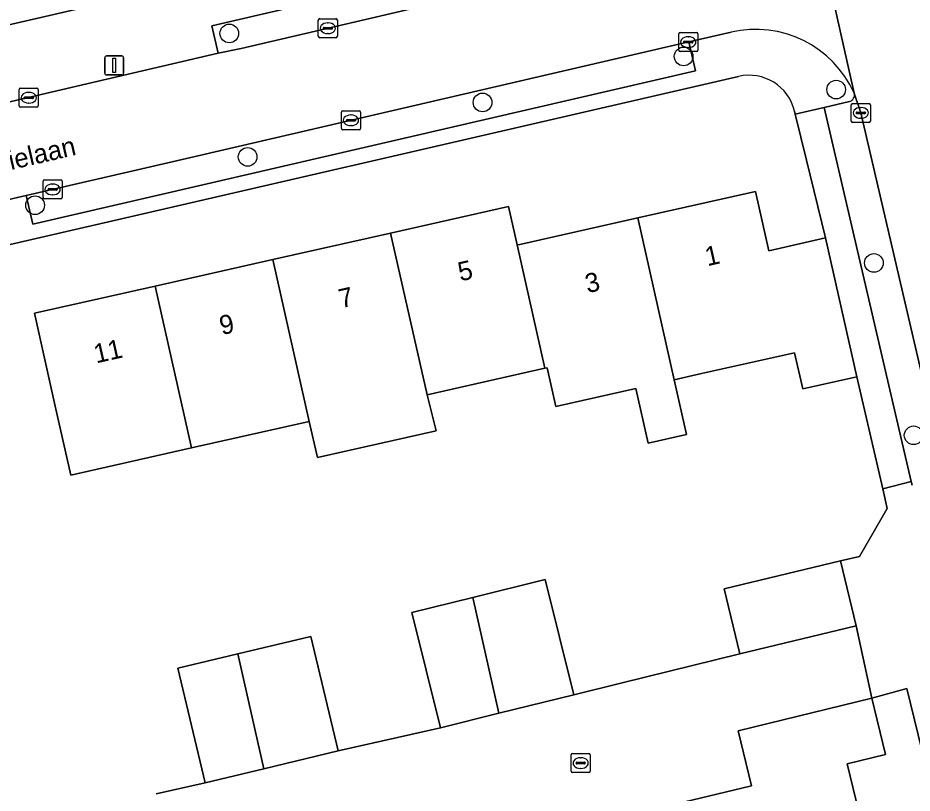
# Model space of a CAD drawing. Extents: x 158455 to 159797, y 387218 to 388672.
# Drawn here: x 159447.1 to 159493.98, y 388083.16 to 388123.82 of the extents above; entities that cross this region are included whole.
import ezdxf

# ---------------------------------------------------------------- set-up
doc = ezdxf.new("R2010")
doc.units = 0
for name, color, linetype in [('IMGEO_Boom', 7, 'Continuous'), ('IMGEO_Erf', 7, 'Continuous'), ('IMGEO_Kolk', 7, 'Continuous'), ('IMGEO_Lichtmast', 7, 'Continuous'), ('IMGEO_Muur', 7, 'Continuous'), ('IMGEO_Openbare_ruimte_label', 7, 'Continuous'), ('IMGEO_Pand', 7, 'Continuous'), ('IMGEO_Pand_nummerreeks', 7, 'Continuous'), ('IMGEO_Parkeervlak_open', 7, 'Continuous'), ('IMGEO_Rijbaan_lokaal_open', 7, 'Continuous'), ('IMGEO_Voetpad_open', 7, 'Continuous')]:
    doc.layers.add(name, color=color, linetype=linetype)

msp = doc.modelspace()

# ---------------------------------------------------------------- linework, layer by layer
at = {"layer": 'IMGEO_Boom'}
for centre in [(159458.181, 388123.001), (159481.999, 388121.795), (159489.997, 388120.055), (159471.46, 388119.383), (159459.144, 388116.526), (159448.002, 388113.991), (159491.976, 388110.964), (159494.056, 388101.924)]:
    msp.add_circle(centre, 0.489, dxfattribs=at)
at = {"layer": 'IMGEO_Erf'}
msp.add_lwpolyline([(159453.386, 388125.031), (159451.445, 388133.431), (159449.824, 388133.057), (159450.494, 388130.154), (159446.843, 388129.312), (159447.432, 388126.759), (159444.972, 388126.191), (159442.517, 388125.625), (159441.918, 388128.218), (159438.12, 388127.342), (159434.322, 388126.466), (159434.913, 388123.907), (159432.425, 388123.333), (159429.933, 388122.758), (159429.322, 388125.411), (159425.442, 388124.516), (159424.947, 388126.661), (159423.401, 388126.305), (159425.2, 388118.519)], close=True, dxfattribs=at)
for points in [[(159484.875, 388120.742), (159443.947, 388111.299), (159437.332, 388109.772), (159422.425, 388106.333), (159416.855, 388097.261), (159417.201, 388095.838), (159430.095, 388042.806)], [(159491.079, 388104.997), (159488.245, 388104.359), (159487.817, 388106.258), (159482.94, 388105.16), (159481.504, 388104.837), (159482.152, 388101.961), (159480.139, 388101.508), (159479.491, 388104.384), (159475.303, 388103.44), (159474.847, 388105.465), (159474.729, 388105.438), (159468.552, 388104.047), (159469.033, 388102.166), (159462.801, 388100.763), (159462.375, 388102.656), (159456.2, 388101.265), (159449.874, 388099.84), (159449.062, 388103.447), (159447.963, 388108.324), (159454.289, 388109.749), (159460.465, 388111.14), (159466.641, 388112.531), (159472.818, 388113.923), (159473.272, 388111.906), (159473.42, 388111.939), (159479.592, 388113.329), (159485.765, 388114.719), (159486.467, 388111.604), (159489.44, 388112.273), (159488.445, 388116.349), (159487.855, 388118.769), (159487.819, 388118.918)], [(159454.345, 388083.125), (159456.92, 388083.7), (159455.482, 388089.707), (159458.633, 388090.462), (159462.456, 388091.377), (159463.894, 388085.37), (159469.252, 388086.584), (159467.753, 388092.628), (159470.946, 388093.42), (159474.738, 388094.361), (159476.237, 388088.316), (159478.776, 388088.944), (159484.94, 388090.469), (159484.124, 388093.876), (159490.232, 388095.339), (159491.215, 388095.575), (159492.675, 388098.079), (159492.436, 388099.115), (159491.079, 388104.997)], [(159498.644, 388068.426), (159493.706, 388088.644), (159491.864, 388088.133), (159492.582, 388085.178), (159490.572, 388084.69), (159492.09, 388078.44)]]:
    msp.add_lwpolyline(points, dxfattribs=at)
msp.add_arc((159485.429, 388118.349), 2.457, 13.4024, 103.0358, dxfattribs=at)
at = {"layer": 'IMGEO_Kolk'}
for p, q in [((159462.923, 388123.775), (159463.775, 388123.775)), ((159462.848, 388122.849), (159462.848, 388123.701)), ((159463.107, 388123.269), (159463.107, 388123.281)), ((159463.15, 388123.318), (159463.548, 388123.318)), ((159463.336, 388123.555), (159463.361, 388123.555)), ((159463.591, 388123.281), (159463.591, 388123.269)), ((159463.849, 388123.701), (159463.849, 388122.849)), ((159463.545, 388123.232), (159463.147, 388123.232)), ((159463.359, 388122.995), (159463.334, 388122.995)), ((159481.743, 388122.123), (159481.743, 388122.975)), ((159481.818, 388123.049), (159482.67, 388123.049)), ((159482.231, 388122.829), (159482.256, 388122.829)), ((159482.744, 388122.975), (159482.744, 388122.123)), ((159463.775, 388122.775), (159462.923, 388122.775)), ((159482.002, 388122.543), (159482.002, 388122.555)), ((159482.44, 388122.506), (159482.042, 388122.506)), ((159482.045, 388122.592), (159482.443, 388122.592)), ((159482.486, 388122.555), (159482.486, 388122.543)), ((159482.67, 388122.049), (159481.818, 388122.049)), ((159482.254, 388122.269), (159482.229, 388122.269)), ((159447.167, 388119.204), (159447.167, 388120.056)), ((159447.242, 388120.13), (159448.094, 388120.13)), ((159448.168, 388120.056), (159448.168, 388119.204)), ((159447.426, 388119.624), (159447.426, 388119.636)), ((159447.864, 388119.587), (159447.466, 388119.587)), ((159447.469, 388119.673), (159447.867, 388119.673)), ((159447.655, 388119.91), (159447.68, 388119.91)), ((159447.91, 388119.636), (159447.91, 388119.624)), ((159448.094, 388119.13), (159447.242, 388119.13)), ((159447.678, 388119.35), (159447.653, 388119.35)), ((159490.789, 388118.407), (159490.789, 388119.259)), ((159490.864, 388119.333), (159491.716, 388119.333)), ((159491.277, 388119.113), (159491.302, 388119.113)), ((159491.79, 388119.259), (159491.79, 388118.407)), ((159464.059, 388118.018), (159464.059, 388118.87)), ((159464.134, 388118.944), (159464.986, 388118.944)), ((159464.547, 388118.724), (159464.572, 388118.724)), ((159465.06, 388118.87), (159465.06, 388118.018)), ((159491.048, 388118.827), (159491.048, 388118.839)), ((159491.486, 388118.79), (159491.088, 388118.79)), ((159491.091, 388118.876), (159491.489, 388118.876)), ((159491.532, 388118.839), (159491.532, 388118.827)), ((159464.318, 388118.438), (159464.318, 388118.45)), ((159464.756, 388118.401), (159464.358, 388118.401)), ((159464.361, 388118.487), (159464.759, 388118.487)), ((159464.57, 388118.164), (159464.545, 388118.164)), ((159464.802, 388118.45), (159464.802, 388118.438)), ((159491.716, 388118.333), (159490.864, 388118.333)), ((159491.3, 388118.553), (159491.275, 388118.553)), ((159464.986, 388117.944), (159464.134, 388117.944)), ((159448.495, 388115.32), (159449.347, 388115.32)), ((159448.42, 388114.394), (159448.42, 388115.246)), ((159448.722, 388114.863), (159449.12, 388114.863)), ((159448.908, 388115.1), (159448.933, 388115.1)), ((159449.421, 388115.246), (159449.421, 388114.394)), ((159448.679, 388114.814), (159448.679, 388114.826)), ((159449.117, 388114.777), (159448.719, 388114.777)), ((159448.931, 388114.54), (159448.906, 388114.54)), ((159449.163, 388114.826), (159449.163, 388114.814)), ((159449.347, 388114.32), (159448.495, 388114.32)), ((159476.102, 388084.308), (159476.102, 388085.16)), ((159476.177, 388085.234), (159477.029, 388085.234)), ((159476.59, 388085.014), (159476.615, 388085.014)), ((159477.103, 388085.16), (159477.103, 388084.308)), ((159476.361, 388084.728), (159476.361, 388084.74)), ((159476.799, 388084.691), (159476.401, 388084.691)), ((159476.404, 388084.777), (159476.802, 388084.777)), ((159476.613, 388084.454), (159476.588, 388084.454)), ((159476.845, 388084.74), (159476.845, 388084.728)), ((159477.029, 388084.234), (159476.177, 388084.234))]:
    msp.add_line(p, q, dxfattribs=at)
for points in [[(159462.923, 388123.775), (159463.775, 388123.775)], [(159462.848, 388122.849), (159462.848, 388123.701)], [(159463.849, 388123.701), (159463.849, 388122.849)], [(159481.743, 388122.123), (159481.743, 388122.975)], [(159481.818, 388123.049), (159482.67, 388123.049)], [(159482.744, 388122.975), (159482.744, 388122.123)], [(159463.775, 388122.775), (159462.923, 388122.775)], [(159482.67, 388122.049), (159481.818, 388122.049)], [(159447.167, 388119.204), (159447.167, 388120.056)], [(159447.242, 388120.13), (159448.094, 388120.13)], [(159448.168, 388120.056), (159448.168, 388119.204)], [(159448.094, 388119.13), (159447.242, 388119.13)], [(159490.789, 388118.407), (159490.789, 388119.259)], [(159490.864, 388119.333), (159491.716, 388119.333)], [(159491.79, 388119.259), (159491.79, 388118.407)], [(159464.059, 388118.018), (159464.059, 388118.87)], [(159464.134, 388118.944), (159464.986, 388118.944)], [(159465.06, 388118.87), (159465.06, 388118.018)], [(159491.716, 388118.333), (159490.864, 388118.333)], [(159464.986, 388117.944), (159464.134, 388117.944)], [(159448.495, 388115.32), (159449.347, 388115.32)], [(159448.42, 388114.394), (159448.42, 388115.246)], [(159449.421, 388115.246), (159449.421, 388114.394)], [(159449.347, 388114.32), (159448.495, 388114.32)], [(159476.102, 388084.308), (159476.102, 388085.16)], [(159476.177, 388085.234), (159477.029, 388085.234)], [(159477.103, 388085.16), (159477.103, 388084.308)], [(159477.029, 388084.234), (159476.177, 388084.234)]]:
    msp.add_lwpolyline(points, dxfattribs=at)
for centre, radius, start, end in [((159462.925, 388123.699), 0.0765, 91.552, 178.448), ((159462.925, 388123.699), 0.0765, 91.552, 178.448), ((159463.773, 388123.699), 0.0765, 1.552, 88.448), ((159463.773, 388123.699), 0.0765, 1.552, 88.448), ((159463.147, 388123.278), 0.0403, 85.8775, 175.7526), ((159463.552, 388123.28), 0.0386, 1.7309, 96.639), ((159462.925, 388122.851), 0.0765, 181.552, 268.448), ((159462.925, 388122.851), 0.0765, 181.552, 268.448), ((159463.144, 388123.268), 0.0366, 178.938, 274.7102), ((159463.548, 388123.275), 0.043, 264.8664, 352.4533), ((159463.773, 388122.851), 0.0765, 271.552, 358.448), ((159463.773, 388122.851), 0.0765, 271.552, 358.448), ((159481.82, 388122.973), 0.0765, 91.552, 178.448), ((159481.82, 388122.973), 0.0765, 91.552, 178.448), ((159482.668, 388122.973), 0.0765, 1.552, 88.448), ((159482.668, 388122.973), 0.0765, 1.552, 88.448), ((159482.042, 388122.552), 0.0403, 85.8775, 175.7526), ((159482.039, 388122.542), 0.0366, 178.938, 274.7102), ((159482.443, 388122.549), 0.043, 264.8664, 352.4533), ((159482.447, 388122.554), 0.0386, 1.7309, 96.639), ((159481.82, 388122.125), 0.0765, 181.552, 268.448), ((159481.82, 388122.125), 0.0765, 181.552, 268.448), ((159482.668, 388122.125), 0.0765, 271.552, 358.448), ((159482.668, 388122.125), 0.0765, 271.552, 358.448), ((159447.244, 388120.054), 0.0765, 91.552, 178.448), ((159447.244, 388120.054), 0.0765, 91.552, 178.448), ((159448.092, 388120.054), 0.0765, 1.552, 88.448), ((159448.092, 388120.054), 0.0765, 1.552, 88.448), ((159447.466, 388119.633), 0.0403, 85.8775, 175.7526), ((159447.463, 388119.623), 0.0366, 178.938, 274.7102), ((159447.867, 388119.63), 0.043, 264.8664, 352.4533), ((159447.871, 388119.635), 0.0386, 1.7309, 96.639), ((159447.244, 388119.206), 0.0765, 181.552, 268.448), ((159447.244, 388119.206), 0.0765, 181.552, 268.448), ((159448.092, 388119.206), 0.0765, 271.552, 358.448), ((159448.092, 388119.206), 0.0765, 271.552, 358.448), ((159490.866, 388119.257), 0.0765, 91.552, 178.448), ((159490.866, 388119.257), 0.0765, 91.552, 178.448), ((159491.714, 388119.257), 0.0765, 1.552, 88.448), ((159491.714, 388119.257), 0.0765, 1.552, 88.448), ((159464.136, 388118.868), 0.0765, 91.552, 178.448), ((159464.136, 388118.868), 0.0765, 91.552, 178.448), ((159464.984, 388118.868), 0.0765, 1.552, 88.448), ((159464.984, 388118.868), 0.0765, 1.552, 88.448), ((159491.088, 388118.836), 0.0403, 85.8775, 175.7526), ((159491.085, 388118.826), 0.0366, 178.938, 274.7102), ((159491.489, 388118.833), 0.043, 264.8664, 352.4533), ((159491.493, 388118.838), 0.0386, 1.7309, 96.639), ((159464.358, 388118.447), 0.0403, 85.8775, 175.7526), ((159464.355, 388118.437), 0.0366, 178.938, 274.7102), ((159464.759, 388118.444), 0.043, 264.8664, 352.4533), ((159464.763, 388118.449), 0.0386, 1.7309, 96.639), ((159490.866, 388118.409), 0.0765, 181.552, 268.448), ((159490.866, 388118.409), 0.0765, 181.552, 268.448), ((159491.714, 388118.409), 0.0765, 271.552, 358.448), ((159491.714, 388118.409), 0.0765, 271.552, 358.448), ((159464.136, 388118.02), 0.0765, 181.552, 268.448), ((159464.136, 388118.02), 0.0765, 181.552, 268.448), ((159464.984, 388118.02), 0.0765, 271.552, 358.448), ((159464.984, 388118.02), 0.0765, 271.552, 358.448), ((159448.497, 388115.244), 0.0765, 91.552, 178.448), ((159448.497, 388115.244), 0.0765, 91.552, 178.448), ((159449.345, 388115.244), 0.0765, 1.552, 88.448), ((159449.345, 388115.244), 0.0765, 1.552, 88.448), ((159448.719, 388114.823), 0.0403, 85.8775, 175.7526), ((159449.124, 388114.825), 0.0386, 1.7309, 96.639), ((159448.497, 388114.396), 0.0765, 181.552, 268.448), ((159448.497, 388114.396), 0.0765, 181.552, 268.448), ((159448.716, 388114.813), 0.0366, 178.938, 274.7102), ((159449.12, 388114.82), 0.043, 264.8664, 352.4533), ((159449.345, 388114.396), 0.0765, 271.552, 358.448), ((159449.345, 388114.396), 0.0765, 271.552, 358.448), ((159476.179, 388085.158), 0.0765, 91.552, 178.448), ((159476.179, 388085.158), 0.0765, 91.552, 178.448), ((159477.027, 388085.158), 0.0765, 1.552, 88.448), ((159477.027, 388085.158), 0.0765, 1.552, 88.448), ((159476.401, 388084.737), 0.0403, 85.8775, 175.7526), ((159476.398, 388084.727), 0.0366, 178.938, 274.7102), ((159476.802, 388084.734), 0.043, 264.8664, 352.4533), ((159476.806, 388084.739), 0.0386, 1.7309, 96.639), ((159476.179, 388084.31), 0.0765, 181.552, 268.448), ((159476.179, 388084.31), 0.0765, 181.552, 268.448), ((159477.027, 388084.31), 0.0765, 271.552, 358.448), ((159477.027, 388084.31), 0.0765, 271.552, 358.448)]:
    msp.add_arc(centre, radius, start, end, dxfattribs=at)
for centre, major_axis, ratio, start_param, end_param in [((159463.335, 388123.275), (-0.387, 0.002), 0.722429, 4.712389, 7.853982), ((159463.36, 388123.275), (-0.39, 0.002), 0.717154, 1.570796, 4.712389), ((159482.23, 388122.549), (-0.387, 0.002), 0.722429, 4.712389, 7.853982), ((159482.255, 388122.549), (-0.39, 0.002), 0.717154, 1.570796, 4.712389), ((159447.654, 388119.63), (-0.387, 0.002), 0.722429, 4.712389, 7.853982), ((159447.679, 388119.63), (-0.39, 0.002), 0.717154, 1.570796, 4.712389), ((159491.276, 388118.833), (-0.387, 0.002), 0.722429, 4.712389, 7.853982), ((159491.301, 388118.833), (-0.39, 0.002), 0.717154, 1.570796, 4.712389), ((159464.546, 388118.444), (-0.387, 0.002), 0.722429, 4.712389, 7.853982), ((159464.571, 388118.444), (-0.39, 0.002), 0.717154, 1.570796, 4.712389), ((159448.907, 388114.82), (-0.387, 0.002), 0.722429, 4.712389, 7.853982), ((159448.932, 388114.82), (-0.39, 0.002), 0.717154, 1.570796, 4.712389), ((159476.589, 388084.734), (-0.387, 0.002), 0.722429, 4.712389, 7.853982), ((159476.614, 388084.734), (-0.39, 0.002), 0.717154, 1.570796, 4.712389)]:
    msp.add_ellipse(centre, major_axis=major_axis, ratio=ratio, start_param=start_param, end_param=end_param, dxfattribs=at)
at = {"layer": 'IMGEO_Lichtmast'}
for p, q in [((159451.651, 388120.925), (159451.651, 388121.725)), ((159451.651, 388121.725), (159451.651, 388120.925)), ((159451.751, 388121.825), (159452.541, 388121.825)), ((159452.541, 388121.825), (159451.751, 388121.825)), ((159452.641, 388121.725), (159452.641, 388120.925)), ((159452.641, 388120.925), (159452.641, 388121.725)), ((159452.541, 388120.825), (159451.751, 388120.825)), ((159451.751, 388120.825), (159452.541, 388120.825))]:
    msp.add_line(p, q, dxfattribs=at)
msp.add_lwpolyline([(159452.071, 388121.7), (159452.221, 388121.7), (159452.221, 388120.95), (159452.071, 388120.95), (159452.071, 388121.7)], dxfattribs=at)
for centre, start, end in [((159451.751, 388121.725), 90, 180), ((159451.751, 388121.725), 90, 180), ((159452.541, 388121.725), 0, 90), ((159452.541, 388121.725), 360, 90), ((159451.751, 388120.925), 180, 270), ((159451.751, 388120.925), 180, 270), ((159452.541, 388120.925), 270, 0), ((159452.541, 388120.925), 270, 0)]:
    msp.add_arc(centre, 0.1, start, end, dxfattribs=at)
at = {"layer": 'IMGEO_Muur'}
for points in [[(159491.079, 388104.997), (159492.436, 388099.115)], [(159492.436, 388099.115), (159492.675, 388098.079), (159491.215, 388095.575), (159490.232, 388095.339)], [(159478.776, 388088.944), (159484.94, 388090.469)]]:
    msp.add_lwpolyline(points, dxfattribs=at)
at = {"layer": 'IMGEO_Pand'}
for points in [[(159481.504, 388104.837), (159482.94, 388105.16), (159487.817, 388106.258), (159488.245, 388104.359), (159491.079, 388104.997), (159489.44, 388112.273), (159486.467, 388111.604), (159485.765, 388114.719), (159479.592, 388113.329)], [(159473.272, 388111.906), (159472.818, 388113.923), (159466.641, 388112.531), (159468.552, 388104.047), (159474.729, 388105.438)], [(159479.592, 388113.329), (159473.42, 388111.939), (159473.272, 388111.906), (159474.729, 388105.438), (159474.847, 388105.465), (159475.303, 388103.44), (159479.491, 388104.384), (159480.139, 388101.508), (159482.152, 388101.961), (159481.504, 388104.837)], [(159462.375, 388102.656), (159462.801, 388100.763), (159469.033, 388102.166), (159468.552, 388104.047), (159466.641, 388112.531), (159460.465, 388111.14)], [(159462.375, 388102.656), (159460.465, 388111.14), (159454.289, 388109.749), (159456.2, 388101.265)], [(159456.2, 388101.265), (159454.289, 388109.749), (159447.963, 388108.324), (159449.062, 388103.447), (159449.874, 388099.84)], [(159484.94, 388090.469), (159491.048, 388091.932), (159490.232, 388095.339), (159484.124, 388093.876)], [(159472.314, 388087.343), (159476.237, 388088.316), (159474.738, 388094.361), (159470.946, 388093.42)], [(159472.314, 388087.343), (159470.946, 388093.42), (159467.753, 388092.628), (159469.252, 388086.584)], [(159459.991, 388084.435), (159463.894, 388085.37), (159462.456, 388091.377), (159458.633, 388090.462)], [(159459.991, 388084.435), (159458.633, 388090.462), (159455.482, 388089.707), (159456.92, 388083.7)], [(159483.537, 388076.36), (159492.09, 388078.44), (159490.572, 388084.69), (159492.582, 388085.178), (159491.864, 388088.133), (159484.864, 388086.432), (159485.565, 388083.547), (159482.001, 388082.681)]]:
    msp.add_lwpolyline(points, close=True, dxfattribs=at)
at = {"layer": 'IMGEO_Parkeervlak_open'}
for points in [[(159457.599, 388121.96), (159458.805, 388122.214), (159470.27, 388124.909), (159469.933, 388126.357), (159457.265, 388123.394)], [(159447.536, 388114.499), (159447.885, 388112.99), (159482.624, 388121.046), (159482.275, 388122.555), (159454.959, 388116.215)]]:
    msp.add_lwpolyline(points, close=True, dxfattribs=at)
for points in [[(159495.049, 388102.704), (159491.292, 388118.83), (159490.942, 388119.868)], [(159490.695, 388119.427), (159489.362, 388119.118), (159493.934, 388099.495), (159493.978, 388099.305)]]:
    msp.add_lwpolyline(points, dxfattribs=at)
msp.add_arc((159490.595, 388119.773), 0.36, 286.1534, 15.3411, dxfattribs=at)
at = {"layer": 'IMGEO_Rijbaan_lokaal_open'}
for points in [[(159500, 388108.904), (159493.655, 388136.037), (159492.518, 388140.966), (159491.174, 388146.796), (159490.819, 388148.338), (159484.737, 388146.917), (159487.206, 388136.349), (159487.374, 388135.629), (159487.492, 388135.225), (159490.942, 388119.868), (159491.292, 388118.83), (159495.049, 388102.704)], [(159490.942, 388119.868), (159487.492, 388135.225), (159487.374, 388135.629)], [(159482.48, 388127.75), (159470.27, 388124.909), (159458.805, 388122.214), (159457.599, 388121.96), (159445.385, 388119.118), (159439.834, 388117.826), (159422.606, 388113.82)], [(159423.721, 388108.995), (159424.858, 388109.258), (159435.978, 388111.828), (159447.536, 388114.499), (159454.959, 388116.215), (159482.275, 388122.555), (159484.486, 388123.068)], [(159493.978, 388099.305), (159493.934, 388099.495), (159492.436, 388099.115), (159492.675, 388098.079), (159491.215, 388095.575), (159490.232, 388095.339), (159491.048, 388091.932), (159491.864, 388088.133), (159493.706, 388088.644), (159498.644, 388068.426), (159497.343, 388066.739), (159500, 388056.349), (159501.249, 388051.464), (159519.722, 388045.89), (159522.356, 388043.295), (159528.327, 388043.112)], [(159482.001, 388082.681), (159485.565, 388083.547), (159484.864, 388086.432), (159491.864, 388088.133), (159491.048, 388091.932), (159484.94, 388090.469), (159478.776, 388088.944), (159476.237, 388088.316), (159472.314, 388087.343), (159469.252, 388086.584), (159463.894, 388085.37), (159459.991, 388084.435), (159456.92, 388083.7), (159454.345, 388083.125)]]:
    msp.add_lwpolyline(points, dxfattribs=at)
msp.add_arc((159485.768, 388117.543), 5.672, 24.2021, 103.0661, dxfattribs=at)
at = {"layer": 'IMGEO_Voetpad_open'}
for points in [[(159481.964, 388131.633), (159455.998, 388125.634), (159453.386, 388125.031), (159425.2, 388118.519), (159422.012, 388117.782), (159402.036, 388113.167)], [(159422.606, 388113.82), (159439.834, 388117.826), (159439.497, 388119.276), (159445.049, 388120.563), (159445.385, 388119.118), (159457.599, 388121.96), (159457.265, 388123.394), (159469.933, 388126.357), (159470.27, 388124.909), (159482.48, 388127.75)], [(159484.486, 388123.068), (159482.275, 388122.555), (159482.624, 388121.046), (159447.885, 388112.99), (159447.536, 388114.499), (159435.978, 388111.828), (159436.326, 388110.318), (159425.206, 388107.749), (159424.858, 388109.258), (159423.721, 388108.995)], [(159414.874, 388095.271), (159416.416, 388095.647), (159417.201, 388095.838), (159416.855, 388097.261), (159422.425, 388106.333), (159437.332, 388109.772), (159443.947, 388111.299), (159484.875, 388120.742)], [(159487.819, 388118.918), (159487.855, 388118.769), (159489.362, 388119.118), (159490.695, 388119.427)]]:
    msp.add_lwpolyline(points, dxfattribs=at)
msp.add_lwpolyline([(159489.362, 388119.118), (159487.855, 388118.769), (159488.445, 388116.349), (159489.44, 388112.273), (159491.079, 388104.997), (159492.436, 388099.115), (159493.934, 388099.495)], close=True, dxfattribs=at)
for centre, radius, start, end in [((159485.768, 388117.543), 5.672, 24.2021, 103.0661), ((159485.429, 388118.349), 2.457, 13.4024, 103.0358), ((159490.595, 388119.773), 0.36, 286.1534, 15.3411)]:
    msp.add_arc(centre, radius, start, end, dxfattribs=at)

# ---------------------------------------------------------------- texts
at = {"layer": 'IMGEO_Openbare_ruimte_label'}
msp.add_text('Normandielaan', height=1, rotation=13.0633, dxfattribs=at).set_placement((159441.376, 388114.593))
at = {"layer": 'IMGEO_Pand_nummerreeks'}
for s, rotation, p in [('1', 12.6909, (159483.242, 388110.788)), ('5', 12.6967, (159470.293, 388109.991)), ('3', 12.691, (159476.958, 388109.373)), ('7', 12.6942, (159464.042, 388108.583)), ('9', 12.6942, (159457.791, 388107.175)), ('11', 12.6942, (159451.203, 388105.692))]:
    msp.add_text(s, height=1, rotation=rotation, dxfattribs=at).set_placement(p)

doc.saveas('drawing.dxf')
